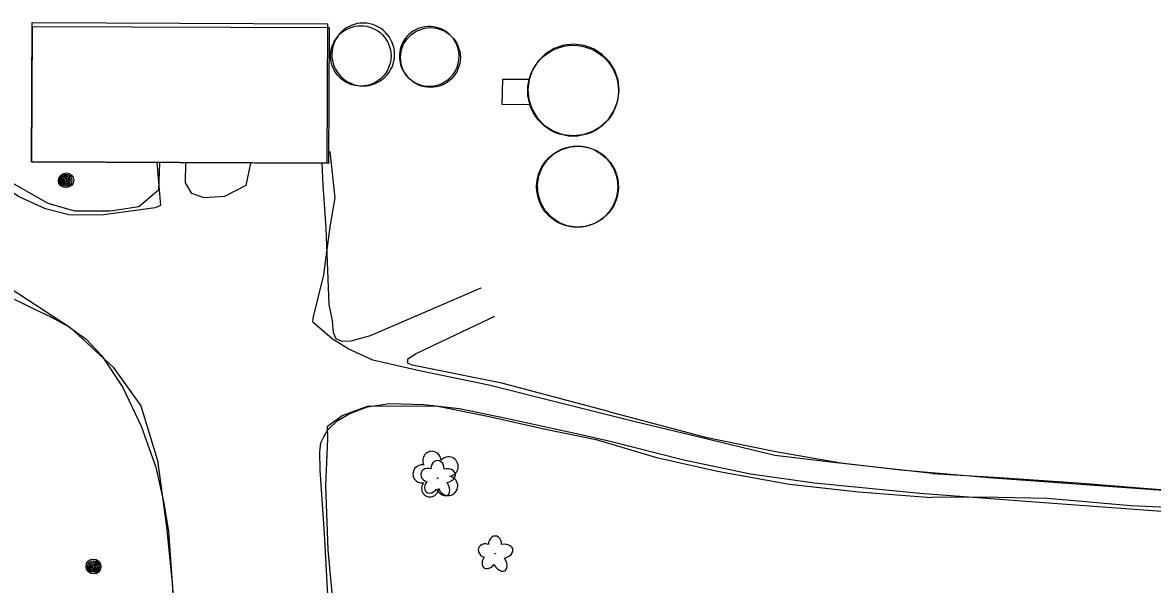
# Model space of a CAD drawing. Extents: x 588843 to 2552415, y 180129 to 269402.
# Drawn here: x 595880.6 to 596224.4, y 184942.7 to 185113.5 of the extents above; entities that cross this region are included whole.
import ezdxf

# ---------------------------------------------------------------- set-up
doc = ezdxf.new("R2010")
doc.units = 0
for name, color, linetype in [('E_BLD', 7, 'Continuous'), ('E_DWY', 7, 'Continuous'), ('E_LAND_Vegetation', 7, 'Continuous'), ('E_MISCPROP', 7, 'Continuous'), ('Level 12', 7, 'Continuous'), ('Level 14', 7, 'Continuous'), ('Level 17', 7, 'Continuous'), ('Level 18', 7, 'Continuous')]:
    doc.layers.add(name, color=color, linetype=linetype)

# ---------------------------------------------------------------- blocks, each defined once
blk = doc.blocks.new('POLE_3')
at = {"layer": 'E_MISCPROP'}
for radius in [14.6, 11, 7.32, 3.66]:
    blk.add_circle((0, 0), radius, dxfattribs=at)
blk = doc.blocks.new('DTRE_4')
at = {"layer": 'E_LAND_Vegetation'}
blk.add_circle((-0.6, 0), 0.601, dxfattribs=at)
for centre, major_axis, ratio in [((-6.1, 17.5), (4.5, -16.3), 0.782863), ((13.3, 9), (-17.3, -9.6), 0.691916), ((-19.3, 0.5), (16.2, -0.4), 0.832022), ((-8.2, -17.2), (5.9, 15.9), 0.716896), ((11.6, -12.2), (-16.4, 15), 0.560249)]:
    blk.add_ellipse(centre, major_axis=major_axis, ratio=ratio, start_param=1.570796, end_param=4.712389, dxfattribs=at)

msp = doc.modelspace()

# ---------------------------------------------------------------- linework, layer by layer
at = {"layer": 'E_BLD'}
msp.add_lwpolyline([(595883.5, 185113.46), (595973.34, 185113.05), (595973.15, 185070.74), (595883.3, 185071.16)], close=True, dxfattribs=at)
for centre, radius in [((595983.5, 185103.34), 9.19), ((596004.7, 185102.84), 9.09), ((596048.13, 185092.74), 13.82), ((596049.36, 185063.58), 12.34)]:
    msp.add_circle(centre, radius, dxfattribs=at)
at = {"layer": 'E_DWY'}
for points in [[(595921.45, 185070.98), (595922.54, 185057.9), (595920.89, 185057.13), (595904.48, 185054.95), (595894.66, 185055.03), (595887.57, 185056.81), (595879.47, 185060.51), (595871.33, 185065.86), (595866.28, 185071.28), (595863.57, 185075.52), (595862.16, 185080.02), (595861.57, 185083.78), (595861.12, 185086.57), (595861.1, 185089.44), (595827.44, 185088.29), (595827.11, 185097), (595814.89, 185097.06)], [(595972.06, 185064.05), (595971.72, 185070.75)], [(596020.04, 185032.78), (595986.32, 185018.21), (595980.43, 185016.57), (595977.84, 185016.48), (595976.01, 185017.29), (595975.2, 185019.16), (595974.92, 185022.93), (595973.91, 185027.73), (595972.92, 185050.98), (595972.06, 185064.05)], [(595874.7, 185030.97), (595884.18, 185026.37), (595889.16, 185024.04), (595894.51, 185021.12), (595899.88, 185017.25), (595904.72, 185012.2), (595911.05, 185002.54), (595916.69, 184990.8), (595921.09, 184978.29), (595923.56, 184967.34), (595924.95, 184958.74), (595926.47, 184937.39)], [(596059.26, 184995.13), (596026.4, 185003.81), (595999.11, 185009.29), (595997.76, 185009.98), (595997.82, 185011.3), (596000.31, 185012.86), (596024.31, 185024.2)], [(595974.23, 184916.75), (595973.81, 184933.9), (595972.4, 184958.19), (595971.12, 184977.43), (595971.03, 184982.99), (595971.37, 184985.67), (595972.22, 184987.58), (595973.55, 184989.78), (595976.33, 184992.38), (595980.13, 184994.6), (595985.53, 184996.68), (595992.27, 184997.67), (596002.64, 184997.33), (596013.58, 184996.12), (596027.74, 184993.18), (596050.08, 184988.37), (596058.94, 184986.3)], [(596059.26, 184995.13), (596088.36, 184987.42), (596109.79, 184983.11), (596129.59, 184979.67), (596147.87, 184977.5), (596174.64, 184975.2), (596266.75, 184968.5), (596323.48, 184964.56), (596378.9, 184961.1), (596438, 184957.42), (596456.22, 184956.1)], [(596058.94, 184986.3), (596081.84, 184980.54), (596102.13, 184976.24), (596121.61, 184973.52), (596153.64, 184970.36), (596192.8, 184967.45), (596239.71, 184964.02), (596290.48, 184959.9), (596340.42, 184956.53), (596401.54, 184953.01), (596456.52, 184949.47)]]:
    msp.add_lwpolyline(points, dxfattribs=at)
at = {"layer": 'Level 12'}
for points in [[(595973.69, 185070.63), (595883.41, 185070.99), (595883.58, 185112.31), (595973.86, 185111.95), (595973.69, 185070.63)], [(596060.66, 185086.85), (596061.71, 185089.77), (596062.09, 185092.86), (596061.78, 185095.95), (596060.78, 185098.9), (596059.15, 185101.55), (596056.98, 185103.77), (596054.36, 185105.45), (596051.43, 185106.51), (596048.35, 185106.89), (596045.25, 185106.57), (596042.31, 185105.57), (596039.66, 185103.94), (596037.44, 185101.76), (596035.76, 185099.14)], [(596035.76, 185099.14), (596034.7, 185096.22), (596034.32, 185093.13), (596034.64, 185090.04), (596035.63, 185087.09), (596037.26, 185084.44), (596039.44, 185082.22), (596042.05, 185080.54), (596044.98, 185079.48), (596048.07, 185079.11), (596051.16, 185079.42), (596054.1, 185080.42), (596056.76, 185082.05), (596058.98, 185084.23), (596060.66, 185086.85)], [(596043.77, 185052.71), (596041.49, 185054.28), (596039.62, 185056.31), (596038.24, 185058.71), (596037.44, 185061.36), (596037.24, 185064.11), (596037.67, 185066.84), (596038.69, 185069.41), (596040.25, 185071.69), (596042.28, 185073.56), (596044.68, 185074.94), (596047.33, 185075.74), (596050.08, 185075.94), (596052.82, 185075.51), (596055.39, 185074.49)], [(596055.39, 185074.49), (596057.66, 185072.93), (596059.54, 185070.89), (596060.91, 185068.5), (596061.71, 185065.85), (596061.91, 185063.09), (596061.49, 185060.36), (596060.47, 185057.79), (596058.9, 185055.52), (596056.87, 185053.64), (596054.47, 185052.27), (596051.83, 185051.47), (596049.07, 185051.27), (596046.34, 185051.69), (596043.77, 185052.71)]]:
    msp.add_lwpolyline(points, dxfattribs=at)
for centre, radius, start, end in [((595984.23, 185103.77), 9.55, 89.4181, 269.4181), ((595984.23, 185103.77), 9.55, 269.4181, 89.4181), ((596004.32, 185103.21), 9.09, 8.7239, 188.7239), ((596004.32, 185103.21), 9.09, 188.7239, 8.7239)]:
    msp.add_arc(centre, radius, start, end, dxfattribs=at)
at = {"layer": 'Level 14'}
for centre, radius in [((595893.47, 185065.39), 2.02), ((595893.46, 185065.4), 1.52), ((595893.47, 185065.36), 1.01), ((595893.47, 185065.37), 0.502), ((595902.31, 184947.86), 2.02), ((595902.31, 184947.87), 1.52), ((595902.31, 184947.83), 1.01), ((595902.32, 184947.84), 0.502)]:
    msp.add_circle(centre, radius, dxfattribs=at)
at = {"layer": 'Level 17'}
for points in [[(595922.25, 185070.84), (595921.87, 185062.56), (595915.89, 185057.46), (595907.27, 185056.18), (595896.47, 185056.13), (595888.3, 185058.49), (595875.87, 185065.53), (595865.91, 185074.77), (595861.66, 185083.38), (595861.1, 185087.25), (595860.22, 185093.37), (595857.48, 185096.1), (595852.68, 185096.19), (595847.68, 185093.88), (595841.28, 185091.36), (595835.27, 185091.99), (595827.54, 185092.68)], [(596035.18, 185088.42), (596026.53, 185088.61), (596026.74, 185096.28), (596034.73, 185096.32)], [(595968.88, 185022.36), (595969.04, 185023.6), (595972.23, 185036.79), (595974.22, 185051.37), (595975.71, 185060.18), (595974.16, 185074.27)], [(595949.95, 185070.73), (595948.55, 185063.98), (595942.03, 185060.63), (595935.84, 185060.18), (595932.06, 185061.48), (595930.09, 185064.75), (595930.22, 185070.81)], [(595827.72, 185048.91), (595840.32, 185048.35), (595858.2, 185045.2), (595876.79, 185032.69), (595894.91, 185020.89), (595908.1, 185008.69), (595916.55, 184996.93), (595921.62, 184980.35), (595924.34, 184960.15), (595926.11, 184943.13), (595927.19, 184922.35), (595927.91, 184903.95), (595927.89, 184883.35), (595926.19, 184867.84), (595926.07, 184865.69)], [(596157.46, 184976.39), (596128.32, 184979.65), (596109.5, 184981.88), (596086.9, 184987.38), (596066.62, 184992.22), (596044.24, 184997.79), (596022.49, 185003.29), (596001.38, 185007.64), (595987.15, 185010.82), (595979.61, 185014.33), (595974.76, 185017.28), (595968.88, 185022.36)], [(595973.4, 184990.73), (595977.8, 184994.02), (595985.84, 184997), (596006.91, 184996.83), (596022.56, 184993.72), (596039.71, 184989.89), (596055.12, 184986.7), (596073.48, 184981.23), (596092.1, 184977.11), (596113.98, 184973.16), (596134.98, 184970.78), (596157.2, 184969.11)], [(595974.74, 184940.07), (595973.54, 184953.18), (595972.81, 184972.63), (595973.46, 184986.96), (595973.4, 184990.73)], [(596157.46, 184976.39), (596177.81, 184975.21), (596201.72, 184973.55), (596224.39, 184971.68), (596250.36, 184969.81), (596276.17, 184967.94), (596302.45, 184966.62), (596325.71, 184965.18), (596348.5, 184964.31), (596373.16, 184962.52), (596394.88, 184960.98), (596414.4, 184959.59), (596435.2, 184958.46), (596458.37, 184957.06), (596482.15, 184955.74), (596505.52, 184954.23), (596528.92, 184953.06), (596547.24, 184953.24), (596564.68, 184955.01)], [(596564.81, 184950.49), (596550.02, 184948.29), (596533.9, 184947.66), (596518.25, 184948.25), (596501.02, 184949.71), (596479.91, 184951.16), (596460.43, 184952.63), (596440.66, 184953.46), (596420.36, 184954.77), (596400.43, 184955.06), (596377.95, 184957.38), (596358.12, 184959.23), (596335.49, 184960.26), (596312.41, 184961.46), (596291.37, 184962.96), (596265.72, 184964.01), (596242.19, 184965.49), (596217.82, 184966.55), (596192.47, 184968.75), (596172.45, 184969.18), (596157.2, 184969.11)]]:
    msp.add_lwpolyline(points, dxfattribs=at)
at = {"layer": 'Level 18'}
for centre, radius, start, end in [((596005.13, 184980.36), 2.78, 1.3946, 209.1675), ((596010.17, 184978.5), 2.97, 278.4237, 139.6575), ((596002.13, 184976.28), 2.78, 78.0716, 279.0826), ((596010.06, 184972.65), 2.97, 196.0745, 79.0477), ((596004.59, 184971.88), 2.61, 140.7797, 358.7123)]:
    msp.add_arc(centre, radius, start, end, dxfattribs=at)

# ---------------------------------------------------------------- block references
at = {"layer": 'E_LAND_Vegetation', "xscale": 0.15240030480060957, "yscale": 0.15240030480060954, "rotation": -16.435432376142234}
for p in [(596006.99, 184974.94), (596024.48, 184951.99)]:
    msp.add_blockref('DTRE_4', p, dxfattribs=at)
at = {"layer": 'E_MISCPROP', "xscale": 0.1524003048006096, "yscale": 0.15240030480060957, "rotation": 67.12813611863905}
for p in [(595893.91, 185065.55), (595902.1, 184948.16)]:
    msp.add_blockref('POLE_3', p, dxfattribs=at)

doc.saveas('drawing.dxf')
